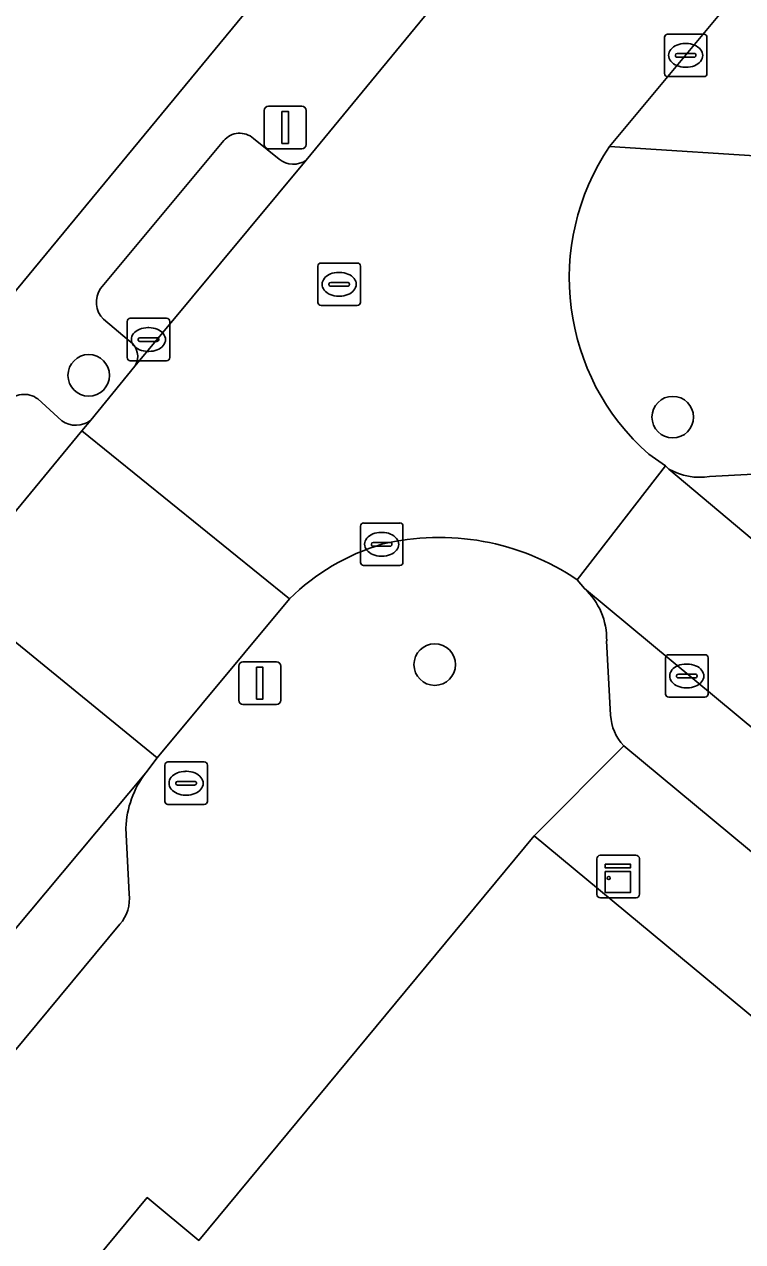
# Model space of a CAD drawing. Extents: x 162073 to 163043, y 381818 to 382561.
# Drawn here: x 162299.86 to 162316.76, y 382069.57 to 382098.19 of the extents above; entities that cross this region are included whole.
import ezdxf

# ---------------------------------------------------------------- set-up
doc = ezdxf.new("R2010")
doc.units = 0
for name, color, linetype in [('IMGEO_Boom', 7, 'Continuous'), ('IMGEO_Brandkraan', 7, 'Continuous'), ('IMGEO_Erf', 7, 'Continuous'), ('IMGEO_Kast', 7, 'Continuous'), ('IMGEO_Kolk', 7, 'Continuous'), ('IMGEO_Lichtmast', 7, 'Continuous'), ('IMGEO_Pand', 7, 'Continuous'), ('IMGEO_Parkeervlak_open', 7, 'Continuous'), ('IMGEO_Rijbaan_lokaal_open', 7, 'Continuous'), ('IMGEO_Rioolput', 7, 'Continuous'), ('IMGEO_Voetpad_open', 7, 'Continuous')]:
    doc.layers.add(name, color=color, linetype=linetype)

msp = doc.modelspace()

# ---------------------------------------------------------------- linework, layer by layer
at = {"layer": 'IMGEO_Boom'}
for centre in [(162301.377, 382089.94), (162315.112, 382088.958), (162309.515, 382083.139)]:
    msp.add_circle(centre, 0.489, dxfattribs=at)
at = {"layer": 'IMGEO_Brandkraan'}
for p, q in [((162303.166, 382079.923), (162303.166, 382080.775)), ((162303.241, 382080.849), (162304.093, 382080.849)), ((162304.167, 382080.775), (162304.167, 382079.923)), ((162303.654, 382080.629), (162303.679, 382080.629)), ((162303.425, 382080.343), (162303.425, 382080.355)), ((162303.863, 382080.306), (162303.465, 382080.306)), ((162303.468, 382080.392), (162303.866, 382080.392)), ((162303.909, 382080.355), (162303.909, 382080.343)), ((162304.093, 382079.849), (162303.241, 382079.849)), ((162303.677, 382080.069), (162303.652, 382080.069))]:
    msp.add_line(p, q, dxfattribs=at)
for points in [[(162303.166, 382079.923), (162303.166, 382080.775)], [(162303.241, 382080.849), (162304.093, 382080.849)], [(162304.167, 382080.775), (162304.167, 382079.923)], [(162304.093, 382079.849), (162303.241, 382079.849)]]:
    msp.add_lwpolyline(points, dxfattribs=at)
for centre, radius, start, end in [((162303.243, 382080.773), 0.0765, 91.552, 178.448), ((162303.243, 382080.773), 0.0765, 91.552, 178.448), ((162304.091, 382080.773), 0.0765, 1.552, 88.448), ((162304.091, 382080.773), 0.0765, 1.552, 88.448), ((162303.465, 382080.352), 0.0403, 85.8775, 175.7526), ((162303.462, 382080.342), 0.0366, 178.938, 274.7102), ((162303.866, 382080.349), 0.043, 264.8664, 352.4533), ((162303.87, 382080.354), 0.0386, 1.7309, 96.639), ((162303.243, 382079.925), 0.0765, 181.552, 268.448), ((162303.243, 382079.925), 0.0765, 181.552, 268.448), ((162304.091, 382079.925), 0.0765, 271.552, 358.448), ((162304.091, 382079.925), 0.0765, 271.552, 358.448)]:
    msp.add_arc(centre, radius, start, end, dxfattribs=at)
for centre, major_axis, ratio, start_param, end_param in [((162303.653, 382080.349), (-0.387, 0.002), 0.722429, 4.712389, 7.853982), ((162303.678, 382080.349), (-0.39, 0.002), 0.717154, 1.570796, 4.712389)]:
    msp.add_ellipse(centre, major_axis=major_axis, ratio=ratio, start_param=start_param, end_param=end_param, dxfattribs=at)
at = {"layer": 'IMGEO_Erf'}
msp.add_lwpolyline([(162292.703, 382083.506), (162344.282, 382145.986), (162324.785, 382162.075), (162318.898, 382154.941), (162321.086, 382153.179), (162318.653, 382150.158), (162316.465, 382151.92), (162315.7, 382150.823), (162317.769, 382149.084), (162315.185, 382146.011), (162312.717, 382143.075), (162310.648, 382144.814), (162308.665, 382142.301), (162310.734, 382140.562), (162308.15, 382137.488), (162305.682, 382134.553), (162303.613, 382136.292), (162301.631, 382133.78), (162303.7, 382132.041), (162301.116, 382128.968), (162298.648, 382126.032)], dxfattribs=at)
at = {"layer": 'IMGEO_Kast'}
for p, q in [((162313.327, 382077.73), (162313.327, 382078.571)), ((162313.327, 382078.571), (162313.327, 382077.73)), ((162313.402, 382078.655), (162314.243, 382078.655)), ((162314.243, 382078.655), (162313.402, 382078.655)), ((162314.327, 382078.58), (162314.327, 382077.739)), ((162314.327, 382077.739), (162314.327, 382078.58)), ((162314.252, 382077.655), (162313.411, 382077.655)), ((162313.411, 382077.655), (162314.252, 382077.655))]:
    msp.add_line(p, q, dxfattribs=at)
for points in [[(162313.522, 382078.445), (162314.122, 382078.445), (162314.122, 382078.36), (162313.522, 382078.36), (162313.522, 382078.445)], [(162313.522, 382078.27), (162314.122, 382078.27), (162314.122, 382077.781), (162313.522, 382077.781), (162313.522, 382078.27)]]:
    msp.add_lwpolyline(points, dxfattribs=at)
msp.add_circle((162313.606, 382078.119), 0.0377, dxfattribs=at)
for centre, start, end in [((162313.405, 382078.577), 92.4484, 184.2845), ((162313.405, 382078.577), 92.4484, 184.2845), ((162314.249, 382078.577), 2.4484, 94.2845), ((162314.249, 382078.577), 2.4484, 94.2845), ((162313.405, 382077.733), 182.4484, 274.2845), ((162313.405, 382077.733), 182.4484, 274.2845), ((162314.249, 382077.733), 272.4484, 4.2845), ((162314.249, 382077.733), 272.4484, 4.2845)]:
    msp.add_arc(centre, 0.0779, start, end, dxfattribs=at)
at = {"layer": 'IMGEO_Kolk'}
for p, q in [((162314.916, 382097.039), (162314.916, 382097.891)), ((162314.991, 382097.965), (162315.843, 382097.965)), ((162315.917, 382097.891), (162315.917, 382097.039)), ((162315.404, 382097.745), (162315.429, 382097.745)), ((162315.175, 382097.459), (162315.175, 382097.471)), ((162315.613, 382097.422), (162315.215, 382097.422)), ((162315.218, 382097.508), (162315.616, 382097.508)), ((162315.659, 382097.471), (162315.659, 382097.459)), ((162315.427, 382097.185), (162315.402, 382097.185)), ((162315.843, 382096.965), (162314.991, 382096.965)), ((162302.28, 382090.357), (162302.28, 382091.209)), ((162302.355, 382091.283), (162303.207, 382091.283)), ((162302.768, 382091.063), (162302.793, 382091.063)), ((162303.281, 382091.209), (162303.281, 382090.357)), ((162302.539, 382090.777), (162302.539, 382090.789)), ((162302.977, 382090.74), (162302.579, 382090.74)), ((162302.582, 382090.826), (162302.98, 382090.826)), ((162303.023, 382090.789), (162303.023, 382090.777)), ((162302.791, 382090.503), (162302.766, 382090.503)), ((162303.207, 382090.283), (162302.355, 382090.283)), ((162307.841, 382086.468), (162308.693, 382086.468)), ((162307.766, 382085.542), (162307.766, 382086.394)), ((162308.254, 382086.248), (162308.279, 382086.248)), ((162308.767, 382086.394), (162308.767, 382085.542)), ((162308.025, 382085.962), (162308.025, 382085.974)), ((162308.463, 382085.925), (162308.065, 382085.925)), ((162308.068, 382086.011), (162308.466, 382086.011)), ((162308.509, 382085.974), (162308.509, 382085.962)), ((162308.277, 382085.688), (162308.252, 382085.688)), ((162308.693, 382085.468), (162307.841, 382085.468)), ((162314.942, 382082.445), (162314.942, 382083.297)), ((162315.017, 382083.371), (162315.869, 382083.371)), ((162315.943, 382083.297), (162315.943, 382082.445)), ((162315.43, 382083.151), (162315.455, 382083.151)), ((162315.201, 382082.865), (162315.201, 382082.877)), ((162315.639, 382082.828), (162315.241, 382082.828)), ((162315.244, 382082.914), (162315.642, 382082.914)), ((162315.685, 382082.877), (162315.685, 382082.865)), ((162315.453, 382082.591), (162315.428, 382082.591)), ((162315.869, 382082.371), (162315.017, 382082.371))]:
    msp.add_line(p, q, dxfattribs=at)
for points in [[(162314.916, 382097.039), (162314.916, 382097.891)], [(162314.991, 382097.965), (162315.843, 382097.965)], [(162315.917, 382097.891), (162315.917, 382097.039)], [(162315.843, 382096.965), (162314.991, 382096.965)], [(162302.28, 382090.357), (162302.28, 382091.209)], [(162302.355, 382091.283), (162303.207, 382091.283)], [(162303.281, 382091.209), (162303.281, 382090.357)], [(162303.207, 382090.283), (162302.355, 382090.283)], [(162307.841, 382086.468), (162308.693, 382086.468)], [(162307.766, 382085.542), (162307.766, 382086.394)], [(162308.767, 382086.394), (162308.767, 382085.542)], [(162308.693, 382085.468), (162307.841, 382085.468)], [(162314.942, 382082.445), (162314.942, 382083.297)], [(162315.017, 382083.371), (162315.869, 382083.371)], [(162315.943, 382083.297), (162315.943, 382082.445)], [(162315.869, 382082.371), (162315.017, 382082.371)]]:
    msp.add_lwpolyline(points, dxfattribs=at)
for centre, radius, start, end in [((162314.993, 382097.889), 0.0765, 91.552, 178.448), ((162314.993, 382097.889), 0.0765, 91.552, 178.448), ((162315.841, 382097.889), 0.0765, 1.552, 88.448), ((162315.841, 382097.889), 0.0765, 1.552, 88.448), ((162315.215, 382097.468), 0.0403, 85.8775, 175.7526), ((162315.212, 382097.458), 0.0366, 178.938, 274.7102), ((162315.616, 382097.465), 0.043, 264.8664, 352.4533), ((162315.62, 382097.47), 0.0386, 1.7309, 96.639), ((162314.993, 382097.041), 0.0765, 181.552, 268.448), ((162314.993, 382097.041), 0.0765, 181.552, 268.448), ((162315.841, 382097.041), 0.0765, 271.552, 358.448), ((162315.841, 382097.041), 0.0765, 271.552, 358.448), ((162302.357, 382091.207), 0.0765, 91.552, 178.448), ((162302.357, 382091.207), 0.0765, 91.552, 178.448), ((162303.205, 382091.207), 0.0765, 1.552, 88.448), ((162303.205, 382091.207), 0.0765, 1.552, 88.448), ((162302.579, 382090.786), 0.0403, 85.8775, 175.7526), ((162302.576, 382090.776), 0.0366, 178.938, 274.7102), ((162302.98, 382090.783), 0.043, 264.8664, 352.4533), ((162302.984, 382090.788), 0.0386, 1.7309, 96.639), ((162302.357, 382090.359), 0.0765, 181.552, 268.448), ((162302.357, 382090.359), 0.0765, 181.552, 268.448), ((162303.205, 382090.359), 0.0765, 271.552, 358.448), ((162303.205, 382090.359), 0.0765, 271.552, 358.448), ((162307.843, 382086.392), 0.0765, 91.552, 178.448), ((162307.843, 382086.392), 0.0765, 91.552, 178.448), ((162308.691, 382086.392), 0.0765, 1.552, 88.448), ((162308.691, 382086.392), 0.0765, 1.552, 88.448), ((162308.065, 382085.971), 0.0403, 85.8775, 175.7526), ((162308.062, 382085.961), 0.0366, 178.938, 274.7102), ((162308.466, 382085.968), 0.043, 264.8664, 352.4533), ((162308.47, 382085.973), 0.0386, 1.7309, 96.639), ((162307.843, 382085.544), 0.0765, 181.552, 268.448), ((162307.843, 382085.544), 0.0765, 181.552, 268.448), ((162308.691, 382085.544), 0.0765, 271.552, 358.448), ((162308.691, 382085.544), 0.0765, 271.552, 358.448), ((162315.019, 382083.295), 0.0765, 91.552, 178.448), ((162315.019, 382083.295), 0.0765, 91.552, 178.448), ((162315.867, 382083.295), 0.0765, 1.552, 88.448), ((162315.867, 382083.295), 0.0765, 1.552, 88.448), ((162315.241, 382082.874), 0.0403, 85.8775, 175.7526), ((162315.238, 382082.864), 0.0366, 178.938, 274.7102), ((162315.642, 382082.871), 0.043, 264.8664, 352.4533), ((162315.646, 382082.876), 0.0386, 1.7309, 96.639), ((162315.019, 382082.447), 0.0765, 181.552, 268.448), ((162315.019, 382082.447), 0.0765, 181.552, 268.448), ((162315.867, 382082.447), 0.0765, 271.552, 358.448), ((162315.867, 382082.447), 0.0765, 271.552, 358.448)]:
    msp.add_arc(centre, radius, start, end, dxfattribs=at)
for centre, major_axis, ratio, start_param, end_param in [((162315.403, 382097.465), (-0.387, 0.002), 0.722429, 4.712389, 7.853982), ((162315.428, 382097.465), (-0.39, 0.002), 0.717154, 1.570796, 4.712389), ((162302.767, 382090.783), (-0.387, 0.002), 0.722429, 4.712389, 7.853982), ((162302.792, 382090.783), (-0.39, 0.002), 0.717154, 1.570796, 4.712389), ((162308.253, 382085.968), (-0.387, 0.002), 0.722429, 4.712389, 7.853982), ((162308.278, 382085.968), (-0.39, 0.002), 0.717154, 1.570796, 4.712389), ((162315.429, 382082.871), (-0.387, 0.002), 0.722429, 4.712389, 7.853982), ((162315.454, 382082.871), (-0.39, 0.002), 0.717154, 1.570796, 4.712389)]:
    msp.add_ellipse(centre, major_axis=major_axis, ratio=ratio, start_param=start_param, end_param=end_param, dxfattribs=at)
at = {"layer": 'IMGEO_Lichtmast'}
for p, q in [((162305.502, 382095.371), (162305.502, 382096.171)), ((162305.502, 382096.171), (162305.502, 382095.371)), ((162305.602, 382096.271), (162306.392, 382096.271)), ((162306.392, 382096.271), (162305.602, 382096.271)), ((162306.492, 382096.171), (162306.492, 382095.371)), ((162306.492, 382095.371), (162306.492, 382096.171)), ((162306.392, 382095.271), (162305.602, 382095.271)), ((162305.602, 382095.271), (162306.392, 382095.271)), ((162304.905, 382082.302), (162304.905, 382083.102)), ((162304.905, 382083.102), (162304.905, 382082.302)), ((162305.005, 382083.202), (162305.795, 382083.202)), ((162305.795, 382083.202), (162305.005, 382083.202)), ((162305.895, 382083.102), (162305.895, 382082.302)), ((162305.895, 382082.302), (162305.895, 382083.102)), ((162305.795, 382082.202), (162305.005, 382082.202)), ((162305.005, 382082.202), (162305.795, 382082.202))]:
    msp.add_line(p, q, dxfattribs=at)
for points in [[(162305.922, 382096.146), (162306.072, 382096.146), (162306.072, 382095.396), (162305.922, 382095.396), (162305.922, 382096.146)], [(162305.325, 382083.077), (162305.475, 382083.077), (162305.475, 382082.327), (162305.325, 382082.327), (162305.325, 382083.077)]]:
    msp.add_lwpolyline(points, dxfattribs=at)
for centre, start, end in [((162305.602, 382096.171), 90, 180), ((162305.602, 382096.171), 90, 180), ((162306.392, 382096.171), 0, 90), ((162306.392, 382096.171), 360, 90), ((162305.602, 382095.371), 180, 270), ((162305.602, 382095.371), 180, 270), ((162306.392, 382095.371), 270, 0), ((162306.392, 382095.371), 270, 0), ((162305.005, 382083.102), 90, 180), ((162305.005, 382083.102), 90, 180), ((162305.795, 382083.102), 0, 90), ((162305.795, 382083.102), 360, 90), ((162305.005, 382082.302), 180, 270), ((162305.005, 382082.302), 180, 270), ((162305.795, 382082.302), 270, 0), ((162305.795, 382082.302), 270, 0)]:
    msp.add_arc(centre, 0.1, start, end, dxfattribs=at)
at = {"layer": 'IMGEO_Pand'}
msp.add_lwpolyline([(162294.651, 382033.839), (162300.595, 382038.487), (162300.941, 382038.798), (162309.723, 382042.825), (162305.101, 382046.658), (162320.873, 382065.674), (162324.065, 382069.522), (162318.313, 382074.292), (162318.05, 382073.974), (162311.856, 382079.111), (162303.966, 382069.599), (162302.753, 382070.605), (162283.157, 382046.98)], close=True, dxfattribs=at)
at = {"layer": 'IMGEO_Parkeervlak_open'}
for points in [[(162304.551, 382095.461), (162301.657, 382091.981)], [(162305.854, 382095.026), (162305.251, 382095.513)], [(162302.46, 382090.155), (162306.493, 382095.001)], [(162301.725, 382091.26), (162302.327, 382090.752)], [(162300.742, 382088.868), (162300.177, 382089.385)], [(162295.77, 382082.027), (162298.137, 382084.902), (162301.212, 382088.637), (162301.424, 382088.884)], [(162315.024, 382087.738), (162326.391, 382078.19)], [(162317.014, 382087.613), (162315.98, 382087.565)], [(162324.899, 382075.077), (162313.035, 382084.929)], [(162313.558, 382083.697), (162313.652, 382081.95)], [(162313.96, 382081.229), (162321.121, 382075.284)], [(162302.72, 382080.595), (162291.389, 382067.054), (162280.133, 382053.209)], [(162302.325, 382077.746), (162302.25, 382079.296)], [(162283.602, 382054.641), (162285.856, 382057.451), (162302.108, 382077.033)]]:
    msp.add_lwpolyline(points, dxfattribs=at)
for centre, radius, start, end in [((162304.927, 382095.141), 0.494, 48.9591, 139.5379), ((162306.19, 382095.439), 0.533, 230.8854, 304.6337), ((162302.113, 382091.66), 0.558, 144.8877, 225.888), ((162302.095, 382090.387), 0.433, 327.607, 57.5116), ((162299.858, 382088.974), 0.52, 52.1867, 142.3337), ((162301.072, 382089.344), 0.579, 235.2796, 307.4083), ((162315.739, 382088.962), 1.418, 239.7043, 279.7809), ((162311.93, 382083.733), 1.629, 358.7393, 47.2644), ((162314.788, 382082.009), 1.138, 182.9798, 223.2831), ((162304.523, 382079.208), 2.275, 142.4335, 177.7845), ((162301.445, 382077.624), 0.888, 318.2696, 7.8754)]:
    msp.add_arc(centre, radius, start, end, dxfattribs=at)
at = {"layer": 'IMGEO_Rijbaan_lokaal_open'}
for points in [[(162316.921, 382099.281), (162336.118, 382122.382), (162332.008, 382125.861), (162331, 382124.675), (162329.86, 382123.349), (162323.66, 382115.771), (162321.603, 382113.278), (162310.148, 382099.454), (162306.493, 382095.001), (162302.46, 382090.155), (162301.424, 382088.884), (162301.212, 382088.637), (162306.099, 382084.687)], [(162313.626, 382095.321), (162316.921, 382099.281)], [(162312.867, 382085.134), (162314.94, 382087.809), (162314.548, 382088.084)], [(162376.073, 382037.278), (162375.963, 382037.366), (162358.292, 382051.909), (162358.188, 382051.994), (162332.565, 382073.081), (162332.325, 382073.28), (162328.823, 382076.177), (162326.391, 382078.19), (162315.024, 382087.738), (162314.94, 382087.809), (162312.867, 382085.134), (162313.035, 382084.929), (162324.899, 382075.077)]]:
    msp.add_lwpolyline(points, dxfattribs=at)
for points in [[(162301.212, 382088.637), (162298.137, 382084.902), (162302.984, 382080.943), (162306.099, 382084.687)], [(162291.389, 382067.054), (162302.72, 382080.595), (162302.984, 382080.943), (162298.137, 382084.902), (162295.77, 382082.027), (162295.253, 382081.373), (162292.854, 382078.519), (162292.02, 382077.479), (162277.076, 382059.503), (162274.715, 382056.606), (162278.563, 382051.21), (162280.019, 382053.069), (162280.133, 382053.209)]]:
    msp.add_lwpolyline(points, close=True, dxfattribs=at)
for centre, radius, start, end in [((162318.205, 382092.227), 5.526, 145.9533, 228.5675), ((162309.766, 382080.955), 5.232, 106.653, 134.5019), ((162309.624, 382080.351), 5.778, 55.8619, 103.5854)]:
    msp.add_arc(centre, radius, start, end, dxfattribs=at)
at = {"layer": 'IMGEO_Rioolput'}
for p, q in [((162306.766, 382091.656), (162306.766, 382092.508)), ((162306.841, 382092.582), (162307.693, 382092.582)), ((162307.767, 382092.508), (162307.767, 382091.656)), ((162307.254, 382092.362), (162307.279, 382092.362)), ((162307.025, 382092.076), (162307.025, 382092.088)), ((162307.463, 382092.039), (162307.065, 382092.039)), ((162307.068, 382092.125), (162307.466, 382092.125)), ((162307.509, 382092.088), (162307.509, 382092.076)), ((162307.693, 382091.582), (162306.841, 382091.582)), ((162307.277, 382091.802), (162307.252, 382091.802))]:
    msp.add_line(p, q, dxfattribs=at)
for points in [[(162306.766, 382091.656), (162306.766, 382092.508)], [(162306.841, 382092.582), (162307.693, 382092.582)], [(162307.767, 382092.508), (162307.767, 382091.656)], [(162307.693, 382091.582), (162306.841, 382091.582)]]:
    msp.add_lwpolyline(points, dxfattribs=at)
for centre, radius, start, end in [((162306.843, 382092.506), 0.0765, 91.552, 178.448), ((162306.843, 382092.506), 0.0765, 91.552, 178.448), ((162307.691, 382092.506), 0.0765, 1.552, 88.448), ((162307.691, 382092.506), 0.0765, 1.552, 88.448), ((162307.065, 382092.085), 0.0403, 85.8775, 175.7526), ((162307.062, 382092.075), 0.0366, 178.938, 274.7102), ((162307.466, 382092.082), 0.043, 264.8664, 352.4533), ((162307.47, 382092.087), 0.0386, 1.7309, 96.639), ((162306.843, 382091.658), 0.0765, 181.552, 268.448), ((162306.843, 382091.658), 0.0765, 181.552, 268.448), ((162307.691, 382091.658), 0.0765, 271.552, 358.448), ((162307.691, 382091.658), 0.0765, 271.552, 358.448)]:
    msp.add_arc(centre, radius, start, end, dxfattribs=at)
for centre, major_axis, ratio, start_param, end_param in [((162307.253, 382092.082), (-0.387, 0.002), 0.722429, 4.712389, 7.853982), ((162307.278, 382092.082), (-0.39, 0.002), 0.717154, 1.570796, 4.712389)]:
    msp.add_ellipse(centre, major_axis=major_axis, ratio=ratio, start_param=start_param, end_param=end_param, dxfattribs=at)
at = {"layer": 'IMGEO_Voetpad_open'}
for points in [[(162394.607, 382201.927), (162394.242, 382202.176), (162396.436, 382204.943), (162393.848, 382205.919), (162392.258, 382204.023), (162391.119, 382202.632), (162387.853, 382198.764), (162374.601, 382182.711), (162373.579, 382181.474), (162345.338, 382147.264), (162344.282, 382145.986), (162292.703, 382083.506), (162295.253, 382081.373), (162295.77, 382082.027)], [(162316.921, 382099.281), (162313.626, 382095.321), (162317.774, 382095.055), (162351.891, 382136.294)], [(162306.493, 382095.001), (162310.148, 382099.454)], [(162301.657, 382091.981), (162304.551, 382095.461)], [(162305.251, 382095.513), (162305.854, 382095.026)], [(162317.774, 382095.055), (162313.626, 382095.321)], [(162302.327, 382090.752), (162301.725, 382091.26)], [(162301.424, 382088.884), (162302.46, 382090.155)], [(162300.177, 382089.385), (162300.742, 382088.868)], [(162314.548, 382088.084), (162314.94, 382087.809), (162315.024, 382087.738)], [(162315.98, 382087.565), (162317.014, 382087.613)], [(162313.035, 382084.929), (162312.867, 382085.134)], [(162306.099, 382084.687), (162302.984, 382080.943), (162302.72, 382080.595)], [(162313.652, 382081.95), (162313.558, 382083.697)], [(162302.753, 382070.605), (162303.966, 382069.599), (162311.856, 382079.111), (162313.96, 382081.229)], [(162313.96, 382081.229), (162311.856, 382079.111), (162318.05, 382073.974), (162318.313, 382074.292), (162324.065, 382069.522), (162325.686, 382071.493), (162325.474, 382071.669), (162325.709, 382071.966)], [(162321.121, 382075.284), (162313.96, 382081.229)], [(162302.25, 382079.296), (162302.325, 382077.746)], [(162302.108, 382077.033), (162285.856, 382057.451), (162283.602, 382054.641)], [(162280.133, 382053.209), (162280.019, 382053.069), (162278.563, 382051.21), (162283.157, 382046.98), (162302.753, 382070.605)]]:
    msp.add_lwpolyline(points, dxfattribs=at)
for centre, radius, start, end in [((162304.927, 382095.141), 0.494, 48.9591, 139.5379), ((162318.205, 382092.227), 5.526, 145.9533, 228.5675), ((162306.19, 382095.439), 0.533, 230.8854, 304.6337), ((162302.113, 382091.66), 0.558, 144.8877, 225.888), ((162302.095, 382090.387), 0.433, 327.607, 57.5116), ((162299.858, 382088.974), 0.52, 52.1867, 142.3337), ((162301.072, 382089.344), 0.579, 235.2796, 307.4083), ((162315.739, 382088.962), 1.418, 239.7043, 279.7809), ((162309.766, 382080.955), 5.232, 106.653, 134.5019), ((162309.624, 382080.351), 5.778, 55.8619, 103.5854), ((162311.93, 382083.733), 1.629, 358.7393, 47.2644), ((162314.788, 382082.009), 1.138, 182.9798, 223.2831), ((162304.523, 382079.208), 2.275, 142.4335, 177.7845), ((162301.445, 382077.624), 0.888, 318.2696, 7.8754)]:
    msp.add_arc(centre, radius, start, end, dxfattribs=at)

doc.saveas('drawing.dxf')
